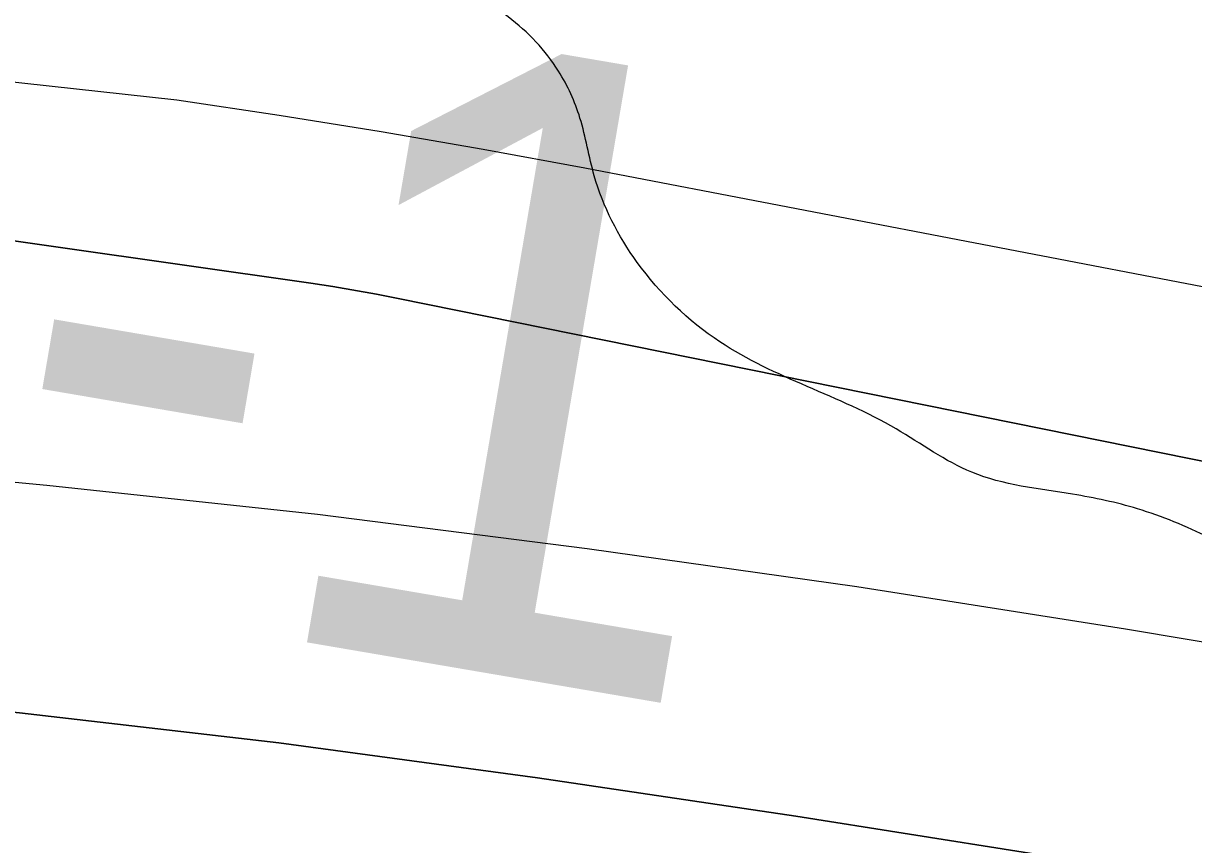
# Model space of a CAD drawing. Extents: x 3329332 to 3367211, y 631066 to 656469.
# Drawn here: x 3337948.1 to 3338074.1, y 648392.4 to 648480.8 of the extents above; entities that cross this region are included whole.
import ezdxf

# ---------------------------------------------------------------- set-up
doc = ezdxf.new("R2010")
doc.units = 0
for name, color, linetype in [('V-RIVR-EDGE', 7, 'Continuous'), ('V-RIVR-RANG', 7, 'Continuous'), ('V-TOPO-DPTH', 7, 'Continuous'), ('V-TOPO-MINR', 7, 'Continuous'), ('V-TOPO-WATR', 7, 'Continuous')]:
    doc.layers.add(name, color=color, linetype=linetype)

msp = doc.modelspace()

# ---------------------------------------------------------------- linework, layer by layer
at = {"layer": 'V-RIVR-EDGE'}
msp.add_spline([(3343636.8271070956, 646843.3989800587), (3343622.1108212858, 646851.5792317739), (3343608.9428611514, 646858.5922459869), (3343596.5399541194, 646861.3375356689), (3343585.2946953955, 646861.7531449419), (3343568.24393458, 646866.8367453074), (3343554.697763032, 646877.7287245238), (3343538.057816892, 646892.1185805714), (3343529.147033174, 646895.6308411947), (3343519.467360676, 646901.8596239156), (3343506.6900779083, 646910.0350810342), (3343488.8790585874, 646921.325408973), (3343476.1027347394, 646929.8886666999), (3343464.099135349, 646937.2866047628), (3343456.7481843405, 646944.2852351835), (3343449.7850339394, 646951.2829066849), (3343444.7484206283, 646953.23437568), (3343437.386921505, 646955.9671994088), (3343424.9830555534, 646958.3246884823), (3343409.480620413, 646962.2410513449), (3343396.697584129, 646968.089704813), (3343383.5277061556, 646974.3271178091), (3343375.7774475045, 646976.6730998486), (3343358.7228510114, 646980.205497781), (3343342.4448146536, 646984.1237784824), (3343324.996664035, 646985.3303316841), (3343315.3045255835, 646986.5177064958), (3343304.843498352, 646990.4216034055), (3343288.9638107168, 646998.60473188), (3343275.4109267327, 647006.7821068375), (3343264.954694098, 647012.6250067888), (3343248.681452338, 647018.4822905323), (3343233.954618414, 647022.3967355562), (3343209.925364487, 647028.2731976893), (3343162.260410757, 647042.3519666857), (3343147.918500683, 647045.1020509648), (3343128.926818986, 647049.4148447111), (3343116.5229530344, 647051.7723337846), (3343106.4526031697, 647056.8386736), (3343102.5793916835, 647058.7872658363), (3343086.688197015, 647062.3167870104), (3343081.258988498, 647062.3302118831), (3343073.506812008, 647063.9005927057), (3343064.593151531, 647066.249451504), (3343053.7481593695, 647071.7055097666), (3343047.940739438, 647075.5978996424), (3343041.7426421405, 647078.3278466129), (3343029.344529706, 647083.0121393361), (3343020.0488221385, 647087.6887607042), (3343006.4940203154, 647095.090534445), (3342971.6236099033, 647107.974257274), (3342951.4790744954, 647116.5557344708), (3342937.1515482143, 647125.1228278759), (3342928.2455590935, 647130.5740915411), (3342903.0586568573, 647138.7802340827), (3342877.487789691, 647148.5385379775), (3342858.8954156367, 647157.5039801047), (3342849.609297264, 647166.0586075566), (3342844.19159578, 647170.7256397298), (3342831.7934833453, 647175.4099324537), (3342823.655424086, 647177.7568734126), (3342803.887182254, 647181.6837843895), (3342796.52568313, 647184.4166081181), (3342787.2309344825, 647189.4810300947), (3342775.609382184, 647194.5512055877), (3342758.944504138, 647198.858245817), (3342732.97337041, 647203.5761007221), (3342721.3451056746, 647205.9316719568), (3342697.703652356, 647211.8071751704), (3342663.989931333, 647221.973416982), (3342635.705418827, 647232.1262339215), (3342620.593661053, 647237.2050396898), (3342601.9840264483, 647239.1900708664), (3342563.6166981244, 647249.3678197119), (3342526.798654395, 647258.7661316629), (3342490.762924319, 647270.8771300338), (3342457.056874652, 647284.1457767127), (3342444.661638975, 647289.9934712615), (3342438.029712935, 647274.1099479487), (3342415.16769651, 647281.5347357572), (3342391.925550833, 647292.0628873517), (3342329.1699355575, 647319.7520755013), (3342295.0780031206, 647333.7972823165), (3342283.068650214, 647338.8684167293), (3342254.791809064, 647352.1236385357), (3342236.19751717, 647360.3134794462), (3342218.3759497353, 647367.3380006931), (3342205.204153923, 647372.7998124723), (3342191.64743426, 647379.4259849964), (3342179.2579521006, 647387.6004831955), (3342172.2852125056, 647390.720148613), (3342149.820585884, 647402.0219835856), (3342116.8997266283, 647419.1667185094), (3342096.3664316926, 647427.3613540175), (3342074.6726116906, 647436.7222681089), (3342056.4594079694, 647442.1965458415), (3342048.7110671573, 647445.3181290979), (3342046.3909759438, 647448.0384868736), (3342044.4577264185, 647450.3700851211), (3342038.2586702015, 647452.712231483), (3342007.6463951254, 647462.4830013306), (3341964.2482070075, 647476.9390228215), (3341952.242689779, 647483.5613596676), (3341946.042674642, 647485.5157054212), (3341937.125178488, 647486.313361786), (3341928.594524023, 647486.7222586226), (3341922.397385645, 647489.8400062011), (3341906.513862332, 647496.4719322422), (3341894.505468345, 647501.9308672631), (3341878.2379801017, 647510.1149546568), (3341870.0932084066, 647509.7472913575), (3341856.9137412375, 647512.1066982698), (3341848.000080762, 647514.4555570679), (3341827.073231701, 647520.324347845), (3341821.2638939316, 647523.4411365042), (3341814.6789549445, 647526.5598430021), (3341810.025347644, 647526.571350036), (3341806.5332243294, 647525.8043790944), (3341795.289883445, 647526.9955895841), (3341774.7450814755, 647530.5366177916), (3341748.7854547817, 647539.9080799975), (3341739.1000287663, 647543.8100590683), (3341723.2049984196, 647545.7883778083), (3341703.4377155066, 647550.1030893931), (3341688.708963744, 647553.2419331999), (3341675.143613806, 647556.3779002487), (3341665.0684693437, 647559.505237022), (3341655.7785152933, 647566.5086620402), (3341650.35985489, 647570.787893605), (3341641.0583938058, 647573.1377113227), (3341619.3521078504, 647577.4572175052), (3341603.0731125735, 647580.9876975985), (3341588.7244900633, 647581.0231776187), (3341577.8641551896, 647580.2744261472), (3341570.499779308, 647581.843848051), (3341563.913881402, 647584.5747539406), (3341550.35620282, 647590.8131258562), (3341537.182489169, 647595.4993364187), (3341511.9936690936, 647602.9298777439), (3341494.1644303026, 647606.8519941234), (3341474.01126462, 647611.9432658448), (3341452.3126500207, 647619.3651768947), (3341435.647771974, 647623.672217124), (3341426.7293169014, 647624.0820728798), (3341409.6747204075, 647627.6144708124), (3341399.593822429, 647628.4150039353), (3341382.156219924, 647633.887363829), (3341364.3346524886, 647640.9118850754), (3341355.4209920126, 647643.2607438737), (3341344.179568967, 647645.2275555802), (3341336.034797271, 647644.8598922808), (3341320.5266086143, 647646.449451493), (3341290.677468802, 647651.176895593), (3341274.0145085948, 647656.2595370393), (3341268.5862589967, 647656.6607625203), (3341256.951281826, 647656.301729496), (3341232.5255970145, 647658.6889450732), (3341211.979836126, 647661.842172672), (3341186.0144559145, 647668.8868312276), (3341159.6564804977, 647673.9934456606), (3341146.4731776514, 647674.8016501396), (3341117.007043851, 647677.589132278), (3341103.433063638, 647677.2348938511), (3341097.616054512, 647677.2492776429), (3341091.8028810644, 647678.8148638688), (3341087.9296695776, 647680.7634561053), (3341085.2198599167, 647682.7091715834), (3341079.7954459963, 647684.661599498), (3341055.366884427, 647685.8854132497), (3341036.3684902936, 647687.4836027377), (3341024.7306363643, 647685.9611678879), (3341011.1547383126, 647684.8313282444), (3340999.5255146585, 647686.7990988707), (3340985.1855224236, 647690.3247843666), (3340953.8005228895, 647701.2608738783), (3340935.5930726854, 647709.0619552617), (3340923.584678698, 647714.5208902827), (3340917.0016575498, 647718.4151979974), (3340910.7968478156, 647718.4305407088), (3340908.0793667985, 647717.2738513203), (3340903.8135601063, 647717.2843994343), (3340894.5092222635, 647718.4708153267), (3340882.4893212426, 647719.2761430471), (3340860.789747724, 647726.3102534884), (3340855.75697009, 647729.812924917), (3340851.89047104, 647734.4761214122), (3340848.4060190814, 647736.811555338), (3340842.5909277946, 647737.6015403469), (3340826.314809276, 647742.2954222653), (3340811.5946877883, 647748.9244715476), (3340794.9432346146, 647758.6607202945), (3340781.396104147, 647769.1648989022), (3340774.827466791, 647778.8762157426), (3340770.949460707, 647778.8858049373), (3340766.3035247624, 647781.9997168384), (3340765.154506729, 647787.8196027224), (3340765.1631370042, 647791.3098081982), (3340761.6815618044, 647794.8086439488), (3340748.8985255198, 647800.6572974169), (3340736.8843780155, 647803.7894287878), (3340725.2589900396, 647807.3084018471), (3340719.4477344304, 647809.6495892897), (3340716.353959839, 647813.1474661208), (3340707.8348124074, 647818.2099702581), (3340686.534546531, 647829.8967290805), (3340660.9655972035, 647840.4306341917), (3340654.377781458, 647842.3859388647), (3340636.5533372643, 647848.2470582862), (3340626.477233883, 647850.986594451), (3340619.1090223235, 647851.0048139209), (3340608.2458106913, 647849.0926606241), (3340603.203443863, 647848.7173259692), (3340600.494593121, 647851.0508420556), (3340597.786701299, 647853.7721587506), (3340589.6467242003, 647855.343498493), (3340581.5086649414, 647857.6904394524), (3340569.1143881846, 647863.9259346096), (3340561.3708419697, 647868.9865209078), (3340557.892143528, 647873.6487584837), (3340534.6413675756, 647880.686704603), (3340500.541763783, 647891.6295065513), (3340470.702213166, 647900.2349567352), (3340445.522023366, 647911.1557035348), (3340419.5623966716, 647920.5271657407), (3340404.067632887, 647927.5459334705), (3340372.685510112, 647939.6454248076), (3340342.4696659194, 647952.9054412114), (3340306.057642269, 647969.6710058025), (3340282.828921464, 647985.6283659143), (3340275.0940055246, 647994.1791576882), (3340268.900702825, 647998.8481077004), (3340258.823640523, 648001.199843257), (3340240.223595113, 648007.0628805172), (3340208.8366777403, 648017.2233688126), (3340162.736351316, 648036.7275106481), (3340150.3468691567, 648044.9020088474), (3340132.923650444, 648056.1913778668), (3340120.1463676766, 648064.3668349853), (3340103.8769615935, 648071.7753211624), (3340062.4148997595, 648085.063146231), (3340020.562160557, 648097.1885283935), (3340008.159253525, 648099.9338180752), (3339970.575197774, 648113.2120539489), (3339931.446652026, 648129.2087297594), (3339889.974042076, 648138.2307481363), (3339851.5961656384, 648144.1426902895), (3339826.794187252, 648151.1844720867), (3339779.131151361, 648166.0388423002), (3339750.4607560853, 648176.9682193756), (3339726.4410913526, 648186.7226875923), (3339710.1716852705, 648194.1311737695), (3339698.5520508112, 648199.9769504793), (3339684.9905365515, 648204.6641199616), (3339657.470118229, 648210.1614117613), (3339640.4049736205, 648209.4280030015), (3339598.1414197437, 648212.2471294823), (3339566.358071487, 648218.9183712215), (3339519.0713291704, 648229.118175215), (3339492.7200661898, 648236.9393939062), (3339468.307806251, 648244.7558180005), (3339451.6400514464, 648247.899456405), (3339423.72320224, 648249.9075016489), (3339391.1489100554, 648250.3758514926), (3339356.2621980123, 648256.6669639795), (3339323.3125711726, 648262.1776806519), (3339267.0929899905, 648266.970331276), (3339191.493926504, 648276.0767345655), (3339142.6492693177, 648283.5657699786), (3339080.627062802, 648294.1898135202), (3339050.0051985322, 648300.0825772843), (3339012.788806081, 648305.2160414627), (3338936.4160592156, 648315.0999638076), (3338861.5935558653, 648324.5922498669), (3338841.0430003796, 648325.8064744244), (3338779.400923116, 648333.3271541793), (3338716.984203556, 648341.237552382), (3338619.6702238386, 648351.1732563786), (3338573.9260536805, 648357.879019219), (3338540.2008256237, 648363.3916537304), (3338502.213626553, 648370.4660387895), (3338454.128268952, 648371.3605460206), (3338406.04578811, 648373.4184550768), (3338372.6958947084, 648373.8887227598), (3338327.7215722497, 648378.2657641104), (3338302.9100046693, 648381.4295398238), (3338283.518056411, 648380.7018845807), (3338273.82495904, 648381.5014587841), (3338260.6522043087, 648386.5754699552), (3338248.6428514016, 648391.646604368), (3338238.5715426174, 648396.3251435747), (3338223.4501956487, 648397.5259432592), (3338149.397539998, 648404.6895078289), (3338106.754815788, 648410.9997987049), (3338090.4815740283, 648416.8570824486), (3338075.7662471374, 648425.4251347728), (3338068.017906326, 648428.5467180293), (3338061.041331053, 648430.1151810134), (3338050.188667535, 648432.4688344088), (3338042.0563617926, 648437.1425790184), (3338023.077146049, 648446.4967806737), (3338014.178828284, 648455.0504492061), (3338009.5482350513, 648464.3691708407), (3338008.012375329, 648470.5778162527), (3338005.6980376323, 648475.6249776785), (3338000.2832129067, 648481.4554116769), (3337993.311432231, 648484.962877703), (3337977.799407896, 648485.0012344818), (3337963.842421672, 648486.5869580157), (3337952.2227872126, 648492.4327347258), (3337934.79860958, 648503.3343031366), (3337924.3558018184, 648514.6064116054), (3337915.4689910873, 648527.8136874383), (3337906.963268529, 648538.3054000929), (3337897.6704377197, 648544.1454232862), (3337885.6534134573, 648546.1141528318), (3337868.6055294, 648552.3611550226), (3337833.747584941, 648570.2862857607), (3337831.4265348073, 648572.6188429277), (3337828.3413904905, 648579.6069252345), (3337825.256246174, 648586.595007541), (3337821.7775477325, 648591.257245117), (3337805.128012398, 648601.7690950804), (3337772.198522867, 648615.4236245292), (3337745.0716586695, 648623.2467610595), (3337725.3043757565, 648627.561472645), (3337697.3971157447, 648633.4475239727), (3337655.9264236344, 648643.2451435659), (3337633.050982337, 648645.2407228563), (3337587.683105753, 648647.2919194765), (3337530.6735395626, 648646.2694788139), (3337482.1965456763, 648645.6137425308), (3337469.4000845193, 648646.0331874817), (3337459.3258989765, 648649.5483248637), (3337449.6337605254, 648650.7356996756), (3337425.977923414, 648650.7941937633), (3337387.1921090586, 648648.5632820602), (3337346.0785321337, 648645.9503232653), (3337294.491462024, 648642.1998534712), (3337235.915350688, 648634.9764387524), (3337203.720228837, 648631.9536242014), (3337180.834239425, 648629.6833967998), (3337120.3162482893, 648621.3013748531), (3337079.5770471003, 648613.2582486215), (3337041.950798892, 648609.4732577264), (3337018.288249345, 648606.8171475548), (3336982.5914149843, 648599.1493559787), (3336951.5549003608, 648594.1846616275), (3336908.505197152, 648592.7398992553), (3336875.1648929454, 648597.088173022), (3336858.1045429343, 648598.2937673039), (3336851.1308444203, 648601.025632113), (3336844.931788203, 648603.367778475), (3336839.116696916, 648604.1577634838), (3336830.97288414, 648604.1779007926), (3336822.0457987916, 648601.0975510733), (3336811.5607985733, 648595.3064327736), (3336803.0243905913, 648593.38852596), (3336796.0430207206, 648593.017985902), (3336789.068363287, 648595.3620501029), (3336779.3743069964, 648595.773823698), (3336757.2572063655, 648590.787074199), (3336729.690759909, 648577.6699367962), (3336702.1377383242, 648569.9820079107), (3336685.851071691, 648570.4100831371), (3336673.8330885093, 648571.991012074), (3336663.7483548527, 648571.2403427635), (3336652.882266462, 648568.1647876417), (3336636.9603863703, 648559.2846893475), (3336627.2586587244, 648556.5940580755), (3336614.4593208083, 648555.8501012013), (3336584.9759264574, 648551.6571723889), (3336546.1862764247, 648547.8750582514), (3336510.1064360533, 648542.1472286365), (3336477.9017250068, 648535.2464080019), (3336448.4029879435, 648524.8486694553), (3336423.931274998, 648508.6214558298), (3336410.7115332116, 648494.6932371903), (3336400.5932373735, 648480.3695465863), (3336397.4630238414, 648469.1310002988), (3336394.711021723, 648454.0134890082), (3336388.0781367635, 648437.7421650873), (3336381.4500464, 648423.409844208), (3336375.9901524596, 648411.0136496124), (3336372.482686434, 648404.0418689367), (3336364.323530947, 648397.8571965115), (3336361.2134547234, 648394.762463), (3336359.6555398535, 648392.0516944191), (3336357.7011941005, 648385.8516792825), (3336351.0903642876, 648378.4997693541), (3336344.851033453, 648364.5542901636), (3336339.7981185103, 648359.9131488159), (3336331.2597926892, 648357.2196407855), (3336326.2116723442, 648354.5175024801), (3336319.2197543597, 648349.8811557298), (3336309.8904846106, 648340.9847558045), (3336302.5136427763, 648337.5127697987), (3336295.1348831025, 648333.2651825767), (3336286.9699740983, 648324.753706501), (3336280.3696924, 648321.6676032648), (3336267.1739236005, 648317.4343998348), (3336257.8667089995, 648317.457413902), (3336251.6618992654, 648317.4727566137), (3336242.352766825, 648316.7201694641), (3336231.4924319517, 648315.9714179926), (3336219.8584136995, 648316.0001855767), (3336194.6504152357, 648315.6747147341), (3336165.5749588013, 648319.6246397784), (3336148.122013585, 648318.8921899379), (3336131.0530332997, 648316.6075787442), (3336112.040255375, 648312.3887591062), (3336101.9488092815, 648308.9234855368), (3336086.414729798, 648300.0424283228), (3336075.546723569, 648296.1912719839), (3336060.4167463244, 648293.9018661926), (3336047.620285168, 648294.3213111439), (3336032.5056506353, 648298.2367150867), (3336021.6558638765, 648301.7537703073), (3336016.2304910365, 648303.3183976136), (3336006.536434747, 648303.7301712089), (3335978.6195855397, 648305.7382164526), (3335940.2158182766, 648301.1795421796), (3335891.725399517, 648295.0945973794), (3335848.668024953, 648290.5474301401), (3335790.1091741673, 648290.304426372), (3335753.2671574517, 648290.0077231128), (3335726.4993262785, 648286.1958824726), (3335694.691046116, 648282.7843083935), (3335674.8959545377, 648275.8528023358), (3335659.375299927, 648272.4009536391), (3335636.485474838, 648268.5795238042), (3335620.5808552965, 648266.6798364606), (3335591.8816924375, 648265.9751952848), (3335557.760033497, 648267.9985832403), (3335544.1870122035, 648268.0321454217), (3335523.2429025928, 648266.920525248), (3335504.6208020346, 648263.8641485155), (3335489.879584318, 648261.9615844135), (3335466.2323774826, 648265.5102839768), (3335442.1868219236, 648264.7941357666), (3335411.550573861, 648264.8698904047), (3335377.8042495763, 648261.8509115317), (3335309.145322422, 648254.6524287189), (3335266.481501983, 648252.4311062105), (3335243.9861899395, 648251.3233217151), (3335220.7162355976, 648250.6052556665), (3335202.4953605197, 648252.9771285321), (3335190.085741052, 648253.0078139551), (3335171.0777577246, 648250.7279973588), (3335140.040284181, 648245.3755023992), (3335097.7364556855, 648231.9070033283), (3335079.888997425, 648228.4609081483), (3335074.8475895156, 648228.4733741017), (3335068.641820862, 648228.100916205), (3335061.6614099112, 648228.1181767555), (3335052.348441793, 648225.8143871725), (3335042.2617902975, 648224.2881166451), (3335032.1655496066, 648218.883840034), (3335022.075062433, 648215.8063670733), (3335003.0651612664, 648212.7509492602), (3334965.832467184, 648211.2918030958), (3334950.711120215, 648212.4926027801), (3334915.8148189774, 648214.905709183), (3334852.211683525, 648213.5117695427), (3334793.257360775, 648210.1673198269), (3334744.7774901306, 648208.3481817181), (3334710.648159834, 648207.2691648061), (3334677.2905950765, 648204.6370276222), (3334638.509575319, 648204.3451189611), (3334608.649887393, 648204.8067563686), (3334566.769339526, 648205.6859208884), (3334543.1135024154, 648205.7444149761), (3334524.8839970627, 648204.6260823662), (3334499.6721629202, 648202.7494090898), (3334450.4205267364, 648202.4833912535), (3334410.477064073, 648202.5821599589), (3334380.228616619, 648202.6569556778), (3334353.8668055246, 648206.2123676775), (3334344.5576730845, 648205.4597805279), (3334325.5516075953, 648203.9555651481), (3334283.271752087, 648200.1820812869), (3334254.566835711, 648197.1506364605), (3334219.268350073, 648193.7476926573), (3334183.2000167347, 648192.6734703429), (3334158.3779010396, 648191.5714393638), (3334149.457528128, 648191.205693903), (3334137.0402373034, 648188.1339744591), (3334128.501911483, 648185.440466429), (3334111.044171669, 648182.7690135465), (3334081.563654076, 648179.7394865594), (3334057.1293389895, 648178.636496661), (3334040.8436312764, 648179.4523724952), (3334029.993844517, 648182.969427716), (3334019.911028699, 648182.9943596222), (3333987.3213938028, 648177.2578997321), (3333955.1224362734, 648172.6838827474), (3333933.013006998, 648170.799538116), (3333908.970328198, 648171.2467917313), (3333889.5831745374, 648172.4581395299), (3333868.256058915, 648173.2864813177), (3333818.617581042, 648173.4092230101), (3333772.0776723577, 648171.973090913), (3333733.678699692, 648169.3534196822), (3333687.913433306, 648167.5275691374), (3333647.9594225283, 648163.3605311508), (3333617.3135852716, 648159.5582797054), (3333590.539041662, 648153.0318348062), (3333562.604931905, 648148.059469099), (3333531.5645816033, 648141.5435723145), (3333511.0063547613, 648139.6553920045), (3333488.8978844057, 648138.1588479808), (3333475.711704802, 648137.8036506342), (3333461.743211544, 648134.7357668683), (3333439.4028820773, 648130.067855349)], degree=3, dxfattribs=at)
at = {"layer": 'V-TOPO-DPTH'}
for points in [[(3338499.615561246, 648347.5108614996), (3338413.6531906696, 648365.0120850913), (3338327.6856941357, 648382.4880646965), (3338241.7105086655, 648399.9261783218), (3338155.7301972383, 648417.3390479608), (3337988.4401911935, 648451.1805357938), (3337986.097511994, 648451.6332590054), (3337981.395708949, 648452.4432479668), (3337979.036585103, 648452.800513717), (3337910.249906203, 648462.6060680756), (3337873.453461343, 648467.4720895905), (3337836.603127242, 648471.8405135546), (3337799.67195928, 648475.4625411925), (3336997.5850886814, 648535.2778663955)], [(3336997.5850886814, 648535.2778663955), (3337799.67195928, 648475.4625411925), (3337836.603127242, 648471.8405135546), (3337873.453461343, 648467.4720895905), (3337910.249906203, 648462.6060680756), (3337979.036585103, 648452.800513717), (3337981.395708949, 648452.4432479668), (3337986.097511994, 648451.6332590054), (3337988.4401911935, 648451.1805357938), (3338155.7301972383, 648417.3390479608), (3338241.7105086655, 648399.9261783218), (3338327.6856941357, 648382.4880646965), (3338413.6531906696, 648365.0120850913), (3338499.615561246, 648347.5108614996)], [(3336982.7720334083, 648474.4389676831), (3337919.727413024, 648409.4825739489), (3337947.6838134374, 648406.5979694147), (3337975.595691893, 648403.35918257), (3338003.440787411, 648399.5891222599), (3338031.2413609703, 648395.4648796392), (3338116.9031699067, 648381.9213908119), (3338187.4470472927, 648370.4469123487), (3338257.9186963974, 648358.555668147), (3338328.2820030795, 648346.0392753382), (3338398.57308148, 648333.106116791), (3338738.0620172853, 648269.082800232), (3338755.598312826, 648265.8760082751), (3338773.1565824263, 648262.7988096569), (3338790.7478131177, 648259.9160010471), (3338808.3610178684, 648257.1627857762), (3338947.6233134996, 648236.1822894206), (3339034.8388757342, 648222.755936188)], [(3336982.7720334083, 648474.4389676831), (3337919.727413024, 648409.4825739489), (3337947.6838134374, 648406.5979694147), (3337975.595691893, 648403.35918257), (3338003.440787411, 648399.5891222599), (3338031.2413609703, 648395.4648796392), (3338116.9031699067, 648381.9213908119), (3338187.4470472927, 648370.4469123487), (3338257.9186963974, 648358.555668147), (3338328.2820030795, 648346.0392753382), (3338398.57308148, 648333.106116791), (3338738.0620172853, 648269.082800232), (3338755.598312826, 648265.8760082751), (3338773.1565824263, 648262.7988096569), (3338790.7478131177, 648259.9160010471), (3338808.3610178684, 648257.1627857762), (3338947.6233134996, 648236.1822894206), (3339034.8388757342, 648222.755936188)]]:
    msp.add_lwpolyline(points, dxfattribs=at)
at = {"layer": 'V-TOPO-MINR'}
for points in [[(3339425.7054778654, 648230.1426099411), (3338863.941654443, 648306.7414302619), (3338824.684532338, 648312.3670684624), (3338785.484182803, 648318.3484988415), (3338746.36899212, 648324.8636174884), (3338707.3105740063, 648331.7345283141), (3338705.5661624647, 648332.0536650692), (3338665.6879575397, 648339.4034887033), (3338625.822847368, 648346.8231586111), (3338585.9773793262, 648354.3475979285), (3338546.145006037, 648361.9418835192), (3338008.5252080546, 648465.1748903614), (3337997.580959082, 648467.1942541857), (3337986.618989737, 648469.1075596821), (3337975.630439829, 648470.8617776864), (3337964.624169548, 648472.5099373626), (3336995.3539258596, 648578.4984380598)], [(3339041.480670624, 648234.8329236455), (3338988.5260963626, 648243.6878931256), (3338935.5320642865, 648252.3035755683), (3338882.5117269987, 648260.7597333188), (3338796.5181183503, 648274.275675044), (3338786.4850753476, 648275.911971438), (3338776.4656545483, 648277.6252556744), (3338766.4666670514, 648279.4540216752), (3338756.4813017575, 648281.3597755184), (3338153.2715135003, 648400.0958853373), (3338124.4842036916, 648405.5616494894), (3338095.6519659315, 648410.7687105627), (3338066.752336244, 648415.5877170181), (3338037.8077786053, 648420.1480203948), (3338008.7960536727, 648424.2294266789), (3337979.7397585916, 648427.9314509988), (3337950.6166082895, 648431.0644023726), (3337921.448887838, 648433.8179717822), (3337008.4450349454, 648504.932441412)], [(3339034.8388757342, 648222.755936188), (3338947.6233134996, 648236.1822894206), (3338808.3610178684, 648257.1627857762), (3338790.7478131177, 648259.9160010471), (3338773.1565824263, 648262.7988096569), (3338755.598312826, 648265.8760082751), (3338738.0620172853, 648269.082800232), (3338398.57308148, 648333.106116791), (3338328.2820030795, 648346.0392753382), (3338257.9186963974, 648358.555668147), (3338187.4470472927, 648370.4469123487), (3338116.9031699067, 648381.9213908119), (3338031.2413609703, 648395.4648796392), (3338003.440787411, 648399.5891222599), (3337975.595691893, 648403.35918257), (3337947.6838134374, 648406.5979694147), (3337919.727413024, 648409.4825739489), (3336982.7720334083, 648474.4389676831)]]:
    msp.add_lwpolyline(points, dxfattribs=at)
at = {"layer": 'V-TOPO-WATR'}
msp.add_lwpolyline([(3338499.615561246, 648347.5108614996), (3338413.6531906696, 648365.0120850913), (3338327.6856941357, 648382.4880646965), (3338241.7105086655, 648399.9261783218), (3338155.7301972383, 648417.3390479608), (3337988.4401911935, 648451.1805357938), (3337986.097511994, 648451.6332590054), (3337981.395708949, 648452.4432479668), (3337979.036585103, 648452.800513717), (3337910.249906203, 648462.6060680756), (3337873.453461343, 648467.4720895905), (3337836.603127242, 648471.8405135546), (3337799.67195928, 648475.4625411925), (3336997.5850886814, 648535.2778663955)], dxfattribs=at)

# ---------------------------------------------------------------- texts
at = {"layer": 'V-RIVR-RANG'}
msp.add_text('-1', height=67.0000000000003, rotation=350.30832571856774, dxfattribs=at).set_placement((3337942.486414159, 648420.3475536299))

doc.saveas('drawing.dxf')
